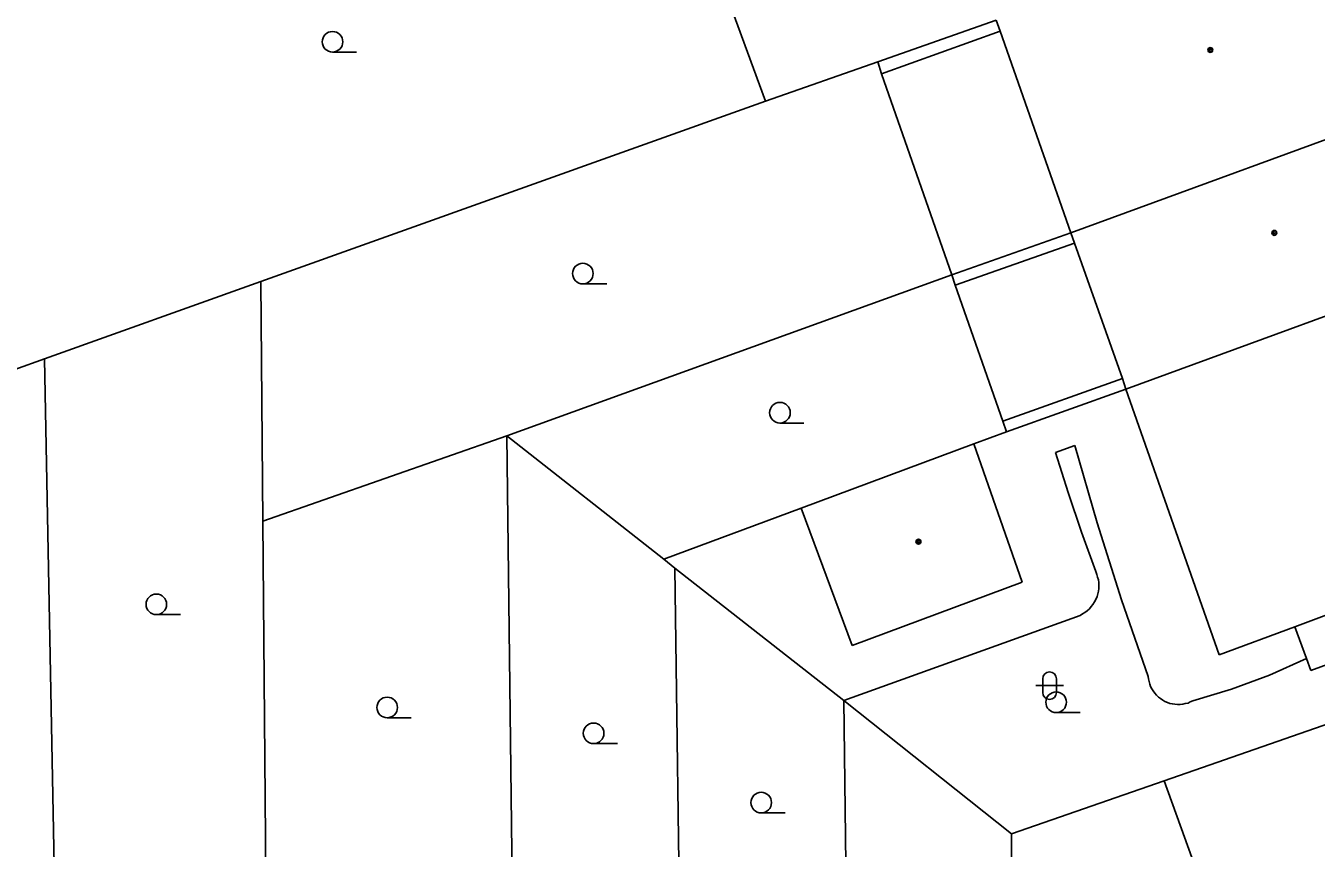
# Model space of a CAD drawing. Extents: x -596229 to -595156, y -1161237 to -1159376.
# Drawn here: x -595920.66 to -595873.71, y -1160863.29 to -1160833.38 of the extents above; entities that cross this region are included whole.
import ezdxf

# ---------------------------------------------------------------- set-up
doc = ezdxf.new("R2010")
doc.units = 0
for name, color, linetype in [('DOP - budovy nerozlisene - VP', 7, 'Continuous'), ('DOP - kresba z DSPS bez souradnic', 7, 'Continuous'), ('DOP - rozhrani ploch obecne', 7, 'Continuous'), ('Level 36', 7, 'Continuous'), ('Level 39', 7, 'Continuous'), ('TM - budovy zdene_ betonove - VP', 7, 'Continuous'), ('TM - letecke snimky - pomocna linie', 7, 'Continuous')]:
    doc.layers.add(name, color=color, linetype=linetype)

msp = doc.modelspace()

# ---------------------------------------------------------------- linework, layer by layer
at = {"layer": 'DOP - budovy nerozlisene - VP'}
for points in [[(-595892.45, -1160850.92), (-595886.17, -1160848.58)], [(-595886.17, -1160848.58), (-595884.4, -1160853.61)], [(-595890.59, -1160855.92), (-595892.45, -1160850.92)], [(-595884.4, -1160853.61), (-595890.59, -1160855.92)]]:
    msp.add_lwpolyline(points, dxfattribs=at)
at = {"layer": 'DOP - kresba z DSPS bez souradnic'}
for points in [[(-595889.52, -1160835.13), (-595885.21, -1160833.58)], [(-595886.84, -1160842.81), (-595882.5, -1160841.29)], [(-595885.11, -1160847.76), (-595880.76, -1160846.21)]]:
    msp.add_lwpolyline(points, dxfattribs=at)
at = {"layer": 'DOP - rozhrani ploch obecne'}
for points in [[(-595897.07, -1160827.06), (-595893.75, -1160836.12)], [(-595889.66, -1160834.69), (-595885.35, -1160833.18)], [(-595893.75, -1160836.12), (-595889.66, -1160834.69)], [(-595889.66, -1160834.69), (-595889.52, -1160835.13)], [(-595889.52, -1160835.13), (-595886.97, -1160842.43)], [(-595912.11, -1160842.68), (-595893.75, -1160836.12)], [(-595886.97, -1160842.43), (-595882.63, -1160840.91)], [(-595912.11, -1160842.68), (-595919.98, -1160845.49)], [(-595912.03, -1160851.4), (-595912.11, -1160842.68)], [(-595886.97, -1160842.43), (-595903.16, -1160848.29)], [(-595886.84, -1160842.81), (-595886.97, -1160842.43)], [(-595885.11, -1160847.76), (-595886.84, -1160842.81)], [(-595919.98, -1160845.49), (-595921.06, -1160845.88)], [(-595919.59, -1160865.82), (-595919.98, -1160845.49)], [(-595880.63, -1160846.59), (-595884.98, -1160848.14)], [(-595884.98, -1160848.14), (-595885.11, -1160847.76)], [(-595903.16, -1160848.29), (-595912.03, -1160851.4)], [(-595903.16, -1160848.29), (-595897.45, -1160852.78)], [(-595903.16, -1160848.29), (-595902.93, -1160867.46)], [(-595886.17, -1160848.58), (-595884.98, -1160848.14)], [(-595897.45, -1160852.78), (-595892.45, -1160850.92)], [(-595912.03, -1160851.4), (-595911.91, -1160865.79)], [(-595897.04, -1160853.1), (-595897.45, -1160852.78)], [(-595890.9, -1160857.92), (-595897.04, -1160853.1)], [(-595897.04, -1160853.1), (-595896.84, -1160868.28)], [(-595870.46, -1160857.78), (-595879.24, -1160860.84)], [(-595890.76, -1160868.82), (-595890.9, -1160857.92)], [(-595884.79, -1160862.77), (-595890.9, -1160857.92)], [(-595879.24, -1160860.84), (-595884.79, -1160862.77)], [(-595879.24, -1160860.84), (-595875.12, -1160872.26)], [(-595884.79, -1160862.77), (-595884.78, -1160869.15)]]:
    msp.add_lwpolyline(points, dxfattribs=at)
at = {"layer": 'Level 36'}
for p, q in [((-595909.5, -1160834.335), (-595908.625, -1160834.335)), ((-595900.39, -1160842.765), (-595899.515, -1160842.765)), ((-595893.22, -1160847.825), (-595892.345, -1160847.825)), ((-595915.91, -1160854.795), (-595915.035, -1160854.795)), ((-595883.656, -1160857.126), (-595883.656, -1160857.626)), ((-595883.156, -1160857.126), (-595883.156, -1160857.626)), ((-595883.906, -1160857.376), (-595882.906, -1160857.376)), ((-595907.51, -1160858.545), (-595906.635, -1160858.545)), ((-595883.17, -1160858.355), (-595882.295, -1160858.355)), ((-595900, -1160859.485), (-595899.125, -1160859.485)), ((-595893.9, -1160862.005), (-595893.025, -1160862.005))]:
    msp.add_line(p, q, dxfattribs=at)
for centre in [(-595909.5, -1160833.96), (-595900.39, -1160842.39), (-595893.22, -1160847.45), (-595915.91, -1160854.42), (-595907.51, -1160858.17), (-595883.17, -1160857.98), (-595900, -1160859.11), (-595893.9, -1160861.63)]:
    msp.add_circle(centre, 0.375, dxfattribs=at)
for centre, start, end in [((-595883.406, -1160857.126), 0, 180), ((-595883.406, -1160857.626), 180, 0)]:
    msp.add_arc(centre, 0.25, start, end, dxfattribs=at)
at = {"layer": 'Level 39'}
for centre, radius in [((-595877.56, -1160834.26), 0.09), ((-595877.56, -1160834.26), 0.0398), ((-595875.23, -1160840.91), 0.09), ((-595875.23, -1160840.91), 0.0398), ((-595888.18, -1160852.14), 0.09), ((-595888.18, -1160852.14), 0.0398)]:
    msp.add_circle(centre, radius, dxfattribs=at)
at = {"layer": 'TM - budovy zdene_ betonove - VP'}
for points in [[(-595885.21, -1160833.58), (-595885.35, -1160833.18)], [(-595882.63, -1160840.91), (-595885.21, -1160833.58)], [(-595882.63, -1160840.91), (-595869.84, -1160836.23)], [(-595882.5, -1160841.29), (-595882.63, -1160840.91)], [(-595880.76, -1160846.21), (-595882.5, -1160841.29)], [(-595867.84, -1160841.91), (-595880.63, -1160846.59)], [(-595880.63, -1160846.59), (-595880.76, -1160846.21)], [(-595877.24, -1160856.25), (-595880.63, -1160846.59)], [(-595872.31, -1160854.43), (-595874.49, -1160855.24)], [(-595874.49, -1160855.24), (-595877.24, -1160856.25)], [(-595874.06, -1160856.39), (-595874.49, -1160855.24)], [(-595873.9, -1160856.83), (-595874.06, -1160856.39)], [(-595871.72, -1160856.03), (-595873.9, -1160856.83)]]:
    msp.add_lwpolyline(points, dxfattribs=at)
at = {"layer": 'TM - letecke snimky - pomocna linie'}
for points in [[(-595883.19, -1160848.9), (-595882.49, -1160848.64)], [(-595881.73, -1160853.23), (-595882.25, -1160851.8), (-595882.73, -1160850.35), (-595883.19, -1160848.9)], [(-595882.49, -1160848.64), (-595881.68, -1160851.46), (-595880.79, -1160854.26), (-595879.82, -1160857.04)], [(-595882.3, -1160854.82), (-595882.21, -1160854.77), (-595882.12, -1160854.72), (-595882.04, -1160854.65), (-595881.96, -1160854.58), (-595881.89, -1160854.5), (-595881.83, -1160854.42), (-595881.77, -1160854.33), (-595881.72, -1160854.24), (-595881.68, -1160854.14), (-595881.65, -1160854.04), (-595881.63, -1160853.94), (-595881.62, -1160853.84), (-595881.61, -1160853.73), (-595881.62, -1160853.63), (-595881.63, -1160853.53), (-595881.66, -1160853.43), (-595881.69, -1160853.33), (-595881.73, -1160853.23)], [(-595890.9, -1160857.92), (-595882.3, -1160854.82)], [(-595878.2, -1160857.93), (-595876.79, -1160857.5), (-595875.41, -1160856.99), (-595874.06, -1160856.39)], [(-595879.82, -1160857.04), (-595879.81, -1160857.13), (-595879.79, -1160857.23), (-595879.76, -1160857.32), (-595879.73, -1160857.41), (-595879.69, -1160857.49), (-595879.64, -1160857.57), (-595879.58, -1160857.65), (-595879.52, -1160857.72), (-595879.45, -1160857.79), (-595879.37, -1160857.85), (-595879.29, -1160857.9), (-595879.21, -1160857.95), (-595879.12, -1160857.99), (-595879.03, -1160858.02), (-595878.94, -1160858.04), (-595878.85, -1160858.05), (-595878.75, -1160858.06), (-595878.66, -1160858.06), (-595878.56, -1160858.05), (-595878.47, -1160858.03), (-595878.37, -1160858.01), (-595878.29, -1160857.97), (-595878.2, -1160857.93)]]:
    msp.add_lwpolyline(points, dxfattribs=at)

doc.saveas('drawing.dxf')
